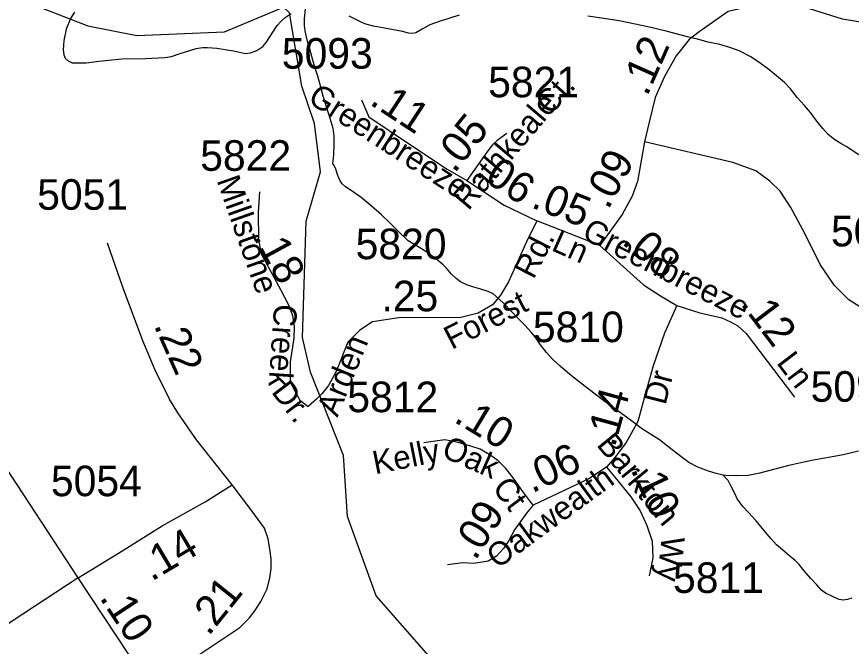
# Model space of a CAD drawing. Extents: x 2001466 to 2224147, y 644118 to 847247.
# Drawn here: x 2059578 to 2062991, y 686536 to 689110 of the extents above; entities that cross this region are included whole.
import ezdxf

# ---------------------------------------------------------------- set-up
doc = ezdxf.new("R2010")
doc.units = 0
for name, color, linetype in [('Exist Hydrographic Creek Single Shore', 7, 'Continuous'), ('Exist Hydrographic Misc Water Feature', 7, 'Continuous'), ('Exist Road Secondary Mileage Hundredths English Label', 7, 'Continuous'), ('Exist Road Secondary Type 51 Attributed', 7, 'Continuous'), ('Exist Road Secondary Type 51 Label', 7, 'Continuous'), ('Exist Road Secondary Type 51 Number Label', 7, 'Continuous')]:
    doc.layers.add(name, color=color, linetype=linetype)

msp = doc.modelspace()

# ---------------------------------------------------------------- linework, layer by layer
at = {"layer": 'Exist Hydrographic Creek Single Shore'}
msp.add_lwpolyline([(2058953, 688895.2), (2059019.8, 688939.8), (2059044, 689063.9), (2059093.9, 689138.4), (2059261, 689187.5), (2059594, 689180.7), (2059869, 689073.4), (2060068.9, 689033.3), (2060426.9, 689048.9), (2060668.9, 689149)], dxfattribs=at)
at = {"layer": 'Exist Hydrographic Misc Water Feature'}
for points in [[(2061723.1, 685974.1), (2061047.8, 686743), (2060930.9, 687066.9), (2060913.9, 687316.5), (2060779.8, 687657.2), (2060746, 687799), (2060762, 688274.4), (2060820, 688476.6), (2060795, 688674), (2060743.9, 688825.9), (2060693.9, 689125.6), (2060668.9, 689149)], [(2060757.4, 689140.8), (2060753.5, 689102.9), (2060753.5, 689074.9), (2060755.4, 689053.1), (2060759.7, 689033), (2060765.4, 689011), (2060773.8, 688985), (2060783.7, 688949.1), (2060793.9, 688909), (2060807.7, 688869.2), (2060820, 688823.1), (2060830.2, 688787.1), (2060844.2, 688739.1), (2060858.1, 688695.2), (2060870.6, 688655.2), (2060874.3, 688621.4), (2060874.5, 688587.2), (2060872.7, 688547.4), (2060870.4, 688519.3), (2060868.8, 688511.1)], [(2059813.6, 689129), (2059797.6, 689103), (2059779.8, 689059.1), (2059769.9, 689013.1), (2059767.9, 688974.9), (2059770.1, 688955.1), (2059776.3, 688941.2), (2059787.8, 688929.3), (2059804, 688921.2), (2059820.2, 688921.2), (2059862.2, 688921.3), (2059914.1, 688929.2), (2060008.2, 688937.7), (2060104.1, 688939.7), (2060183.9, 688943.9), (2060210.2, 688948), (2060245.6, 688960.1), (2060311.9, 688980), (2060337.7, 688984.2), (2060357.6, 688984.1), (2060395.5, 688982.3), (2060463.8, 688970.4), (2060513.8, 688960.3), (2060533.7, 688962.6), (2060559.8, 688972.5), (2060583.6, 688988.7), (2060597.7, 689004.4), (2060643.4, 689074.6), (2060657.6, 689090.6), (2060675.6, 689106.6), (2060699.6, 689122.8)], [(2061387.4, 689116.3), (2061349.2, 689103.9), (2061309.4, 689092), (2061267.4, 689077.7), (2061235.6, 689059.8), (2061209.6, 689043.9), (2061197.3, 689041.7), (2061179.4, 689043.6), (2061155.2, 689049.7), (2061133.5, 689053.8), (2061081.6, 689063.7), (2061037.3, 689071.6), (2061005.6, 689079.3), (2060983.8, 689089.5), (2060959.4, 689101.3), (2060937.7, 689113.1)], [(2063022, 688545.2), (2062970, 688579.1), (2062948.2, 688591.3), (2062924, 688607.1), (2062895.7, 688628.9), (2062874, 688652.9), (2062850, 688682.9), (2062824.2, 688718.8), (2062800, 688746.8), (2062769.8, 688780.6), (2062741.9, 688814.9), (2062717.7, 688840.8), (2062685.3, 688868.4), (2062653.6, 688894.4), (2062617.5, 688920.5), (2062579.3, 688946.5), (2062531.6, 688970.4), (2062493.4, 688984.3), (2062453.4, 688996.1), (2062405.2, 689006.2), (2062361.4, 689018.2), (2062321.4, 689027.9), (2062233.6, 689051.7), (2062171.3, 689065.6), (2062107.3, 689079.4), (2062041.1, 689093.5), (2061979.3, 689103.2), (2061913.5, 689113.2)], [(2062466.6, 687236.6), (2062438.7, 687242.5), (2062406.7, 687252.6), (2062362.6, 687268.2), (2062326.3, 687288.2), (2062298.6, 687308.3), (2062258.4, 687339.9), (2062206.5, 687379.8), (2062136.4, 687423.7), (2062086.2, 687461.8), (2062012.4, 687515.5), (2061978.5, 687539.3), (2061938.3, 687571.4), (2061890.4, 687607.5), (2061840.1, 687647.1), (2061799.7, 687681.2), (2061769.6, 687708.9), (2061744.2, 687737.1), (2061720.2, 687769.1), (2061697.8, 687800.9), (2061682, 687820.8), (2061655.6, 687849.1), (2061629.3, 687875), (2061599.8, 687906.6), (2061571.7, 687936.9), (2061549.4, 687956.5), (2061525.6, 687976.7), (2061505.5, 687986.6), (2061475.3, 687996.5), (2061447.2, 688004.4), (2061419.1, 688014.3), (2061393.1, 688026.4), (2061375.5, 688040.4), (2061355.6, 688058.1), (2061335.3, 688082.2), (2061321.5, 688096), (2061295.5, 688118.2), (2061251, 688150.1), (2061219, 688170), (2061179.2, 688193.9), (2061139.3, 688231.6), (2061103.2, 688267.9), (2061068.9, 688299.8), (2061026.9, 688337.4), (2060986.9, 688371.5), (2060944.9, 688399.4), (2060922.9, 688415.3), (2060908.8, 688427.2), (2060901, 688439.3), (2060890.5, 688461.1), (2060882.5, 688487.1), (2060874.5, 688505.3), (2060868.8, 688511.1)], [(2063020.4, 687333.6), (2062958.1, 687319.5), (2062906.2, 687309.5), (2062842.4, 687299.3), (2062796.7, 687289.2), (2062734.8, 687275), (2062672.6, 687258.9), (2062616.7, 687244.7), (2062568.7, 687234.9), (2062520.7, 687232.8), (2062478.4, 687234.4), (2062466.6, 687236.6)], [(2062993.5, 686733.7), (2062975.5, 686727.5), (2062957.2, 686725.4), (2062941.5, 686727.4), (2062921.6, 686735.6), (2062905.4, 686743.4), (2062885.5, 686753.3), (2062869.5, 686765.4), (2062849.4, 686787.6), (2062825.4, 686813.5), (2062797.5, 686845.3), (2062777, 686871.1), (2062761, 686887.3), (2062741.1, 686902.9), (2062709.3, 686930.9), (2062684.9, 686951.2), (2062661.4, 686977.1), (2062632.8, 687011), (2062601.1, 687048.7), (2062570.9, 687082.8), (2062548.6, 687106.9), (2062524.6, 687138.6), (2062514.7, 687160.8), (2062498.7, 687192.8), (2062486.6, 687214.5), (2062466.6, 687236.6)]]:
    msp.add_lwpolyline(points, dxfattribs=at)
at = {"layer": 'Exist Road Secondary Type 51 Attributed'}
for points in [[(2063642.3, 689406), (2063574.9, 689293.1), (2063478.6, 689198.3), (2063365, 689127.3), (2063237.2, 689086.2), (2063095.1, 689076.8), (2062954.7, 689100.4), (2062794.1, 689151), (2062684.5, 689164.4), (2062584.3, 689154.1), (2062486.8, 689132)], [(2062486.8, 689132), (2062368.5, 689048.4), (2062327.5, 689016.9), (2062273.9, 688950.6), (2062226.6, 688865.4), (2062188.8, 688780.3), (2062163.5, 688679.3), (2062145.7, 688598.9)], [(2059829.6, 686816.6), (2059479.3, 687349.5), (2059348.4, 687543.8), (2059252.1, 687698.5), (2059190.6, 687880.1), (2059140.1, 688147.7), (2059053.3, 688422.5), (2058995.5, 688579.5), (2058927.7, 688678.6), (2058843, 688772.7)], [(2060988.1, 688771), (2061018.3, 688700.5), (2061187.7, 688586.4), (2061338.6, 688487.4), (2061419.1, 688440.4)], [(2061581.8, 688633.4), (2061543.2, 688604.8), (2061523.1, 688586.4), (2061503.9, 688562.6), (2061419.1, 688440.4)], [(2062145.7, 688598.9), (2062116.2, 688437), (2062094.2, 688377.1), (2062053.2, 688301.4), (2061961.8, 688175.2)], [(2064431.7, 687898.2), (2063630.2, 687849.6), (2063319.5, 687851.2), (2063198.8, 687855), (2063132.6, 687870.6), (2063066.4, 687897.9), (2062980.8, 687952.4), (2062922.4, 688010.9), (2062864, 688096.6), (2062801.7, 688221.2), (2062743.3, 688330.3), (2062700.5, 688396.5), (2062657.7, 688437.8), (2062599.7, 688480.5), (2062505.8, 688514.6), (2062145.7, 688598.9)], [(2061419.1, 688440.4), (2061571.8, 688339.7), (2061704.3, 688275.9)], [(2060570.3, 688395), (2060565, 688311.8), (2060566.3, 688196.4), (2060577.7, 688140.7), (2060656.5, 687995.4), (2060692, 687926.3), (2060705.4, 687888.1), (2060712.8, 687843.8), (2060710.5, 687796.5), (2060695.7, 687699.9), (2060696.4, 687616), (2060735.3, 687542.2), (2060770.1, 687516.1)], [(2061704.3, 688275.9), (2061662.3, 688190.3), (2061588.5, 688025.9), (2061556.7, 687972.2), (2061523.1, 687931.9), (2061464.4, 687898.3), (2061394, 687879.9), (2061141, 687879.7), (2061032.7, 687862.6), (2060980.4, 687829), (2060932.1, 687779.4), (2060884.5, 687659.3), (2060852.6, 687601.9), (2060825.8, 687569.1), (2060804.3, 687546.2), (2060770.1, 687516.1)], [(2061961.8, 688175.2), (2061704.3, 688275.9)], [(2060458.4, 687196.7), (2060312.9, 687380.2), (2060236.9, 687490.7), (2060202.5, 687546.5), (2060143.7, 687665.9), (2060093.9, 687784.7), (2060013.1, 688000.9), (2059949, 688183.8)], [(2061961.8, 688175.2), (2062141.5, 688014.3), (2062211.1, 687969.5), (2062277.1, 687929.4)], [(2062277.1, 687929.4), (2062226.8, 687816.8), (2062180.6, 687683.4), (2062148.1, 687565.5), (2062117.5, 687454.9), (2062070, 687369.6), (2062023.1, 687308.4), (2061989.6, 687268.7)], [(2062277.1, 687929.4), (2062371.8, 687899.6), (2062460.8, 687879.5), (2062496.4, 687862.3), (2062527, 687847), (2062561.4, 687814.5), (2062758.4, 687554.4)], [(2061690.1, 687113.4), (2061675.5, 687131.6), (2061647.6, 687169.7), (2061607.9, 687224.9), (2061577.6, 687262.8), (2061546.2, 687294.2), (2061517, 687315.8), (2061473.7, 687341.8), (2061439.1, 687353.7), (2061382.8, 687370), (2061328.8, 687380.8), (2061243.3, 687367.8)], [(2061989.6, 687268.7), (2061917.4, 687220.5), (2061690.1, 687113.4)], [(2061989.6, 687268.7), (2062024.3, 687227.1), (2062089.2, 687147), (2062127.1, 687090.7), (2062155.2, 687030.1), (2062175.8, 686966.2), (2062179.3, 686897.5), (2062164.4, 686824.5)], [(2059829.6, 686816.6), (2059993.8, 686917.3), (2060172.9, 687028.8), (2060348, 687127.2), (2060458.4, 687196.7)], [(2060123, 686374.3), (2060221.8, 686438.6), (2060309.9, 686493.1), (2060400.7, 686552.7), (2060489.8, 686612.8), (2060530.2, 686653.2), (2060551.6, 686681.7), (2060576.5, 686719.7), (2060602.6, 686770.8), (2060613.3, 686816), (2060618.1, 686854), (2060618.1, 686893.2), (2060614.5, 686924.1), (2060606.2, 686976.3), (2060590.7, 687019.1), (2060539.7, 687090.3), (2060458.4, 687196.7)], [(2061690.1, 687113.4), (2061661.9, 687081), (2061613.8, 687012.8), (2061590, 686969.5), (2061569.5, 686937), (2061539.2, 686904.5), (2061505.6, 686884), (2061447.2, 686874.2), (2061401.8, 686877.5), (2061340.1, 686869.9)], [(2059829.6, 686816.6), (2059559.8, 686639), (2059465.1, 686572.7), (2059376.8, 686492.1), (2059266.3, 686351.6), (2059157.5, 686264.8), (2059078.6, 686229.2), (2058961.8, 686197.7), (2058849.8, 686177.1), (2058622.5, 686091.9), (2058354.3, 685987.6), (2058050.6, 685873.2)], [(2060123, 686374.3), (2060036.3, 686503.2), (2059829.6, 686816.6)]]:
    msp.add_lwpolyline(points, dxfattribs=at)

# ---------------------------------------------------------------- texts
at = {"layer": 'Exist Road Secondary Mileage Hundredths English Label'}
for s, rotation, p in [('.12', 66.0511, (2062156.1, 688781.4)), ('.11', 326.7391, (2061016.7, 688754.5)), ('.05', 51.0509, (2061367.8, 688467)), ('.09', 61.5728, (2061996.4, 688318)), ('.06', 326.5877, (2061447.9, 688465.3)), ('.05', 338.6304, (2061676.9, 688332)), ('.08', 318.161, (2062047.9, 688185.9)), ('.18', 298.4772, (2060543, 688210.8)), ('.25', 0.0381, (2061069.3, 687905.9)), ('.12', 307.1539, (2062534.6, 687936.7)), ('.22', 294.0472, (2060137.2, 687848.4)), ('.14', 74.5651, (2062023.2, 687346.3)), ('.10', 328.9461, (2061360.7, 687456.4)), ('.06', 25.2269, (2061684.9, 687160.9)), ('.10', 294.8937, (2062086.5, 687259.5)), ('.09', 57.6664, (2061453.3, 686883.7)), ('.14', 30.7784, (2060129.4, 686799.7)), ('.21', 51.3575, (2060362.4, 686574.9)), ('.10', 303.4043, (2059914.1, 686734.8))]:
    msp.add_text(s, height=125, rotation=rotation, dxfattribs=at).set_placement(p)
at = {"layer": 'Exist Road Secondary Type 51 Label'}
for s, rotation, p in [('Ct.', 48.3178, (2061760.8, 688704.2)), ('Greenbreeze', 327.212, (2060763.1, 688763.2)), ('Rathkeale', 49.657, (2061424.8, 688314.2)), ('Millstone', 289.4212, (2060394.7, 688441.6)), ('Greenbreeze', 332.91, (2061884, 688206.4)), ('Ln', 335.9903, (2061759.5, 688157)), ('Rd.', 63.0399, (2061691.5, 688033.2)), ('Forest', 27.1631, (2061356.7, 687747.5)), ('Creek', 266.0194, (2060631, 687937.6)), ('Arden', 67.8484, (2060889.3, 687470)), ('Ln', 307.2827, (2062681.9, 687695.2)), ('Dr', 75.6719, (2062230.6, 687519.3)), ('Dr.', 307.2827, (2060616.5, 687576.3)), ('Barkton', 309.3806, (2061945.8, 687359.1)), ('Kelly', 11.3047, (2061043.4, 687239)), ('Oak', 336.0565, (2061309.8, 687313.9)), ('Oakwealth', 36.0834, (2061543.8, 686850.6)), ('Ct', 307.1446, (2061519.4, 687183.5)), ('Wy', 263.8561, (2062215.9, 686989.3))]:
    msp.add_text(s, height=95, rotation=rotation, dxfattribs=at).set_placement(p)
at = {"layer": 'Exist Road Secondary Type 51 Number Label'}
for s, p in [('5093', (2060661.9, 688897.9)), ('5821', (2061505.8, 688781.1)), ('5822', (2060328.2, 688480.3)), ('5051', (2059661.5, 688321.1)), ('5036', (2062907.8, 688171.5)), ('5820', (2060963.7, 688118.9)), ('5810', (2061688.7, 687779.8)), ('5093', (2062824.5, 687536.1)), ('5812', (2060929.6, 687493.5)), ('5054', (2059717.6, 687150)), ('5811', (2062261.6, 686754.4))]:
    msp.add_text(s, height=125, dxfattribs=at).set_placement(p)

doc.saveas('drawing.dxf')
